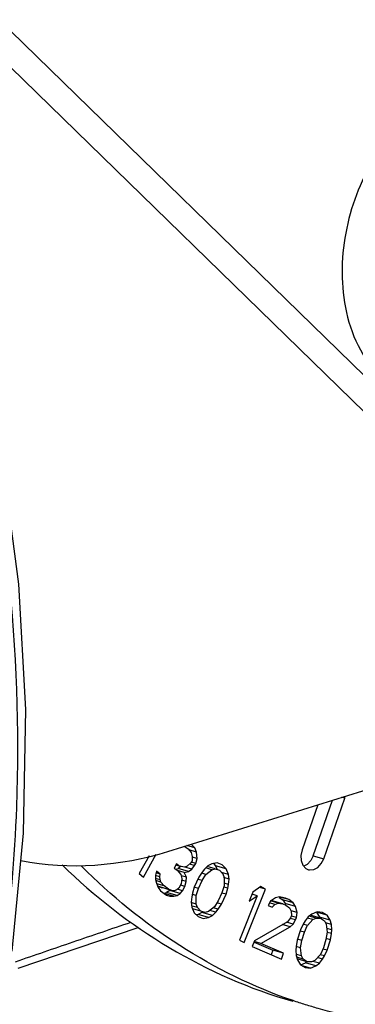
# Paper-space layout 'Sheet' of a CAD drawing. Header units: inches. Extents: x 0.2 to 10.8, y 0.2 to 8.3.
# Tile 319 of 545: x 5.6879 to 5.7298, y 6.5959 to 6.7186. Entities that reach past the tile are written whole.
import ezdxf

# ---------------------------------------------------------------- set-up
doc = ezdxf.new("R2010")
doc.units = ezdxf.units.IN
doc.header["$MEASUREMENT"] = 0
doc.layers.get('0').update_dxf_attribs({"lineweight": 5})
doc.layers.add('02___PRT_ALL_AXES', color=7, linetype='Continuous')

psp = doc.layouts.new('Sheet')

# ---------------------------------------------------------------- linework, layer by layer
at = {"color": 0, "linetype": 'ByBlock', "lineweight": -3}
for p, q in [((5.706391, 6.614931), (5.764274, 6.632945)), ((5.725846, 6.614024), (5.728469, 6.621569)), ((5.728469, 6.621569), (5.728078, 6.621681)), ((5.728469, 6.621569), (5.728525, 6.62182)), ((5.725092, 6.620751), (5.723135, 6.615123)), ((5.72453, 6.614398), (5.726938, 6.621326)), ((5.708437, 6.615568), (5.708557, 6.615522)), ((5.708557, 6.615522), (5.708919, 6.615252)), ((5.709738, 6.615384), (5.708748, 6.615665)), ((5.708919, 6.615252), (5.709302, 6.614782)), ((5.709738, 6.615384), (5.709312, 6.61584)), ((5.709962, 6.614847), (5.709738, 6.615384)), ((5.704044, 6.61438), (5.702803, 6.612161)), ((5.703328, 6.611722), (5.70493, 6.614588)), ((5.709962, 6.614847), (5.709035, 6.61511)), ((5.709302, 6.614782), (5.709435, 6.614312)), ((5.709435, 6.614312), (5.709409, 6.613776)), ((5.710047, 6.614042), (5.70941, 6.614223)), ((5.709862, 6.613439), (5.710047, 6.614042)), ((5.710047, 6.614042), (5.709962, 6.614847)), ((5.72453, 6.614398), (5.725846, 6.614024)), ((5.707452, 6.61338), (5.707176, 6.612844)), ((5.707176, 6.612844), (5.707538, 6.612575)), ((5.707324, 6.612734), (5.707653, 6.61281)), ((5.707814, 6.61311), (5.707409, 6.613226)), ((5.707814, 6.61311), (5.707452, 6.61338)), ((5.708041, 6.613077), (5.707653, 6.61281)), ((5.708969, 6.612436), (5.707653, 6.61281)), ((5.708495, 6.612974), (5.707814, 6.61311)), ((5.709357, 6.612703), (5.708488, 6.61295)), ((5.708814, 6.613107), (5.708495, 6.612974)), ((5.709271, 6.613508), (5.708814, 6.613107)), ((5.709724, 6.613171), (5.709092, 6.613351)), ((5.709409, 6.613776), (5.709271, 6.613508)), ((5.709862, 6.613439), (5.709355, 6.613583)), ((5.709357, 6.612703), (5.709724, 6.613171)), ((5.709724, 6.613171), (5.709862, 6.613439)), ((5.711387, 6.613136), (5.710945, 6.612703)), ((5.71189, 6.612642), (5.71111, 6.612864)), ((5.7123, 6.61274), (5.711279, 6.61303)), ((5.71186, 6.613371), (5.711387, 6.613136)), ((5.712522, 6.613488), (5.71186, 6.613371)), ((5.712075, 6.613409), (5.712338, 6.613152)), ((5.713655, 6.612778), (5.712338, 6.613152)), ((5.712338, 6.613152), (5.712529, 6.612672)), ((5.713152, 6.613271), (5.712522, 6.613488)), ((5.713655, 6.612778), (5.713152, 6.613271)), ((5.702803, 6.612161), (5.703328, 6.611722)), ((5.704853, 6.61198), (5.704827, 6.611444)), ((5.705374, 6.611778), (5.70485, 6.611926)), ((5.704969, 6.612449), (5.704853, 6.61198)), ((5.705422, 6.612113), (5.704915, 6.612257)), ((5.705422, 6.612113), (5.704969, 6.612449)), ((5.705374, 6.611778), (5.705422, 6.612113)), ((5.705417, 6.611375), (5.705374, 6.611778)), ((5.707538, 6.612575), (5.708012, 6.612037)), ((5.7084, 6.612304), (5.707569, 6.61254)), ((5.708012, 6.612037), (5.708145, 6.611567)), ((5.708145, 6.611567), (5.70805, 6.610897)), ((5.708714, 6.6117), (5.708054, 6.611887)), ((5.7084, 6.612304), (5.708969, 6.612436)), ((5.708714, 6.6117), (5.7084, 6.612304)), ((5.708688, 6.611163), (5.708714, 6.6117)), ((5.708969, 6.612436), (5.709357, 6.612703)), ((5.71025, 6.611719), (5.70968, 6.610479)), ((5.710661, 6.612349), (5.71025, 6.611719)), ((5.711133, 6.612053), (5.710618, 6.612199)), ((5.710659, 6.611285), (5.711133, 6.612053)), ((5.710945, 6.612703), (5.710661, 6.612349)), ((5.711133, 6.612053), (5.71189, 6.612642)), ((5.71189, 6.612642), (5.7123, 6.61274)), ((5.7123, 6.61274), (5.712835, 6.612582)), ((5.712835, 6.612582), (5.713244, 6.612148)), ((5.713937, 6.612068), (5.713093, 6.612308)), ((5.713244, 6.612148), (5.713401, 6.611695)), ((5.71403, 6.611477), (5.71339, 6.611659)), ((5.713401, 6.611695), (5.713398, 6.610631)), ((5.713937, 6.612068), (5.713655, 6.612778)), ((5.71403, 6.611477), (5.713937, 6.612068)), ((5.704827, 6.611444), (5.70496, 6.610974)), ((5.705417, 6.611375), (5.704853, 6.611536)), ((5.705529, 6.611107), (5.704869, 6.611294)), ((5.70496, 6.610974), (5.705184, 6.610437)), ((5.705912, 6.610636), (5.704992, 6.610898)), ((5.706976, 6.610029), (5.705139, 6.610606)), ((5.705139, 6.610606), (5.70566, 6.610403)), ((5.705184, 6.610437), (5.705477, 6.610034)), ((5.705529, 6.611107), (5.705417, 6.611375)), ((5.705912, 6.610636), (5.705529, 6.611107)), ((5.706455, 6.610232), (5.705912, 6.610636)), ((5.707774, 6.610362), (5.707545, 6.610162)), ((5.70805, 6.610897), (5.707774, 6.610362)), ((5.708502, 6.610561), (5.707995, 6.610705)), ((5.708688, 6.611163), (5.708111, 6.611327)), ((5.708226, 6.610025), (5.708502, 6.610561)), ((5.708502, 6.610561), (5.708688, 6.611163)), ((5.70968, 6.610479), (5.709458, 6.609731)), ((5.710215, 6.61032), (5.709679, 6.610473)), ((5.710659, 6.611285), (5.710166, 6.611425)), ((5.710215, 6.61032), (5.710659, 6.611285)), ((5.713398, 6.610631), (5.713113, 6.609745)), ((5.71387, 6.610335), (5.713356, 6.610481)), ((5.713966, 6.610807), (5.713399, 6.610968)), ((5.713648, 6.609587), (5.71387, 6.610335)), ((5.71387, 6.610335), (5.713966, 6.610807)), ((5.713966, 6.610807), (5.71403, 6.611477)), ((5.717988, 6.610538), (5.717002, 6.609845)), ((5.718579, 6.61024), (5.717856, 6.610445)), ((5.718579, 6.61024), (5.717988, 6.610538)), ((5.705477, 6.610034), (5.7062, 6.609495)), ((5.70587, 6.609741), (5.706224, 6.609798)), ((5.707131, 6.609358), (5.705924, 6.609701)), ((5.7062, 6.609495), (5.706631, 6.60936)), ((5.706612, 6.610065), (5.706224, 6.609798)), ((5.707541, 6.609424), (5.706224, 6.609798)), ((5.706976, 6.610029), (5.706455, 6.610232)), ((5.70666, 6.610119), (5.706612, 6.610065)), ((5.707929, 6.609691), (5.706612, 6.610065)), ((5.706631, 6.60936), (5.707131, 6.609358)), ((5.707226, 6.610028), (5.706976, 6.610029)), ((5.707131, 6.609358), (5.707541, 6.609424)), ((5.707545, 6.610162), (5.707226, 6.610028)), ((5.707541, 6.609424), (5.707929, 6.609691)), ((5.708226, 6.610025), (5.707595, 6.610205)), ((5.707929, 6.609691), (5.708226, 6.610025)), ((5.709363, 6.609258), (5.709298, 6.608588)), ((5.709458, 6.609731), (5.709363, 6.609258)), ((5.70993, 6.609434), (5.709451, 6.60957)), ((5.709928, 6.608371), (5.70993, 6.609434)), ((5.70993, 6.609434), (5.710215, 6.61032)), ((5.713113, 6.609745), (5.71267, 6.60878)), ((5.713079, 6.608346), (5.713648, 6.609587)), ((5.713648, 6.609587), (5.713111, 6.609739)), ((5.717536, 6.609405), (5.715335, 6.603881)), ((5.715926, 6.603582), (5.718579, 6.61024)), ((5.717002, 6.609845), (5.71655, 6.608712)), ((5.71655, 6.608712), (5.717536, 6.609405)), ((5.717536, 6.609405), (5.716926, 6.609579)), ((5.719812, 6.609137), (5.719201, 6.608736)), ((5.720319, 6.60925), (5.719812, 6.609137)), ((5.720283, 6.609201), (5.720717, 6.608884)), ((5.72148, 6.608915), (5.720317, 6.609245)), ((5.721077, 6.609089), (5.720319, 6.60925)), ((5.709928, 6.608371), (5.709288, 6.608553)), ((5.709298, 6.608588), (5.709392, 6.607997)), ((5.709392, 6.607997), (5.709674, 6.607288)), ((5.710085, 6.607917), (5.709422, 6.608106)), ((5.710085, 6.607917), (5.709928, 6.608371)), ((5.710493, 6.607483), (5.710085, 6.607917)), ((5.712196, 6.608013), (5.711439, 6.607423)), ((5.712668, 6.607717), (5.712044, 6.607894)), ((5.71267, 6.60878), (5.712196, 6.608013)), ((5.713079, 6.608346), (5.712503, 6.60851)), ((5.712668, 6.607717), (5.713079, 6.608346)), ((5.719201, 6.608736), (5.718892, 6.608205)), ((5.718892, 6.608205), (5.719396, 6.607987)), ((5.719754, 6.608331), (5.719077, 6.608523)), ((5.72016, 6.608488), (5.719207, 6.608759)), ((5.7194, 6.608788), (5.7193, 6.608801)), ((5.719396, 6.607987), (5.719754, 6.608331)), ((5.720716, 6.608414), (5.7194, 6.608788)), ((5.719754, 6.608331), (5.72016, 6.608488)), ((5.72016, 6.608488), (5.720716, 6.608414)), ((5.720716, 6.608414), (5.721119, 6.60824)), ((5.722033, 6.60851), (5.720717, 6.608884)), ((5.720717, 6.608884), (5.721016, 6.608422)), ((5.722332, 6.608048), (5.721016, 6.608422)), ((5.721016, 6.608422), (5.721057, 6.608267)), ((5.72148, 6.608915), (5.721077, 6.609089)), ((5.721119, 6.60824), (5.721572, 6.607878)), ((5.722033, 6.60851), (5.72148, 6.608915)), ((5.721572, 6.607878), (5.72177, 6.60746)), ((5.722332, 6.608048), (5.722033, 6.60851)), ((5.722528, 6.607299), (5.722332, 6.608048)), ((5.710493, 6.607483), (5.709482, 6.607771)), ((5.709674, 6.607288), (5.710177, 6.606794)), ((5.710152, 6.607068), (5.709937, 6.60703)), ((5.710625, 6.607304), (5.710152, 6.607068)), ((5.711469, 6.606694), (5.710152, 6.607068)), ((5.710177, 6.606794), (5.710807, 6.606577)), ((5.711029, 6.607325), (5.710493, 6.607483)), ((5.710733, 6.607409), (5.710625, 6.607304)), ((5.711942, 6.60693), (5.710625, 6.607304)), ((5.710807, 6.606577), (5.711469, 6.606694)), ((5.711439, 6.607423), (5.711029, 6.607325)), ((5.711469, 6.606694), (5.711942, 6.60693)), ((5.712384, 6.607363), (5.711634, 6.607575)), ((5.711942, 6.60693), (5.712384, 6.607363)), ((5.712384, 6.607363), (5.712668, 6.607717)), ((5.721712, 6.606654), (5.721303, 6.606166)), ((5.721816, 6.606942), (5.721712, 6.606654)), ((5.72177, 6.60746), (5.721816, 6.606942)), ((5.722528, 6.607299), (5.721784, 6.60751)), ((5.722421, 6.60668), (5.721792, 6.606859)), ((5.722317, 6.606393), (5.722421, 6.60668)), ((5.722421, 6.60668), (5.722528, 6.607299)), ((5.723908, 6.606784), (5.723518, 6.606269)), ((5.724356, 6.607118), (5.723908, 6.606784)), ((5.724887, 6.606616), (5.724015, 6.606864)), ((5.725451, 6.606588), (5.724135, 6.606962)), ((5.725011, 6.607382), (5.724356, 6.607118)), ((5.726256, 6.606963), (5.72494, 6.607337)), ((5.72494, 6.607337), (5.725322, 6.606724)), ((5.725679, 6.607319), (5.725011, 6.607382)), ((5.726638, 6.60635), (5.725322, 6.606724)), ((5.725322, 6.606724), (5.725357, 6.606615)), ((5.726256, 6.606963), (5.725679, 6.607319)), ((5.726638, 6.60635), (5.726256, 6.606963)), ((5.687698, 6.600355), (5.702693, 6.605422)), ((5.721303, 6.606166), (5.717181, 6.603791)), ((5.717987, 6.603443), (5.721651, 6.605517)), ((5.721651, 6.605517), (5.720663, 6.605798)), ((5.722008, 6.605861), (5.721181, 6.606096)), ((5.722317, 6.606393), (5.721651, 6.606582)), ((5.721651, 6.605517), (5.722008, 6.605861)), ((5.722008, 6.605861), (5.722317, 6.606393)), ((5.723278, 6.605866), (5.722946, 6.605169)), ((5.723796, 6.605691), (5.72327, 6.60584)), ((5.723518, 6.606269), (5.723278, 6.605866)), ((5.723419, 6.604849), (5.723775, 6.605643)), ((5.724485, 6.606429), (5.723788, 6.606626)), ((5.723796, 6.605691), (5.724485, 6.606429)), ((5.724485, 6.606429), (5.724887, 6.606616)), ((5.724887, 6.606616), (5.725451, 6.606588)), ((5.725451, 6.606588), (5.725924, 6.606267)), ((5.725924, 6.606267), (5.726144, 6.60587)), ((5.726812, 6.605807), (5.726061, 6.60602)), ((5.726144, 6.60587), (5.726286, 6.604853)), ((5.726812, 6.605807), (5.726638, 6.60635)), ((5.726838, 6.605152), (5.726812, 6.605807)), ((5.722946, 6.605169), (5.722536, 6.603854)), ((5.723419, 6.604849), (5.722897, 6.604997)), ((5.7231, 6.603825), (5.723419, 6.604849)), ((5.726286, 6.604853), (5.726116, 6.603941)), ((5.726838, 6.605152), (5.72622, 6.605328)), ((5.726804, 6.604679), (5.726279, 6.604828)), ((5.72668, 6.603913), (5.726804, 6.604679)), ((5.726804, 6.604679), (5.726838, 6.605152)), ((5.715335, 6.603881), (5.715926, 6.603582)), ((5.717181, 6.603791), (5.716921, 6.603072)), ((5.716921, 6.603072), (5.720551, 6.601505)), ((5.717987, 6.603443), (5.717149, 6.603681)), ((5.717153, 6.603609), (5.719494, 6.602597)), ((5.720811, 6.602223), (5.717987, 6.603443)), ((5.722411, 6.603088), (5.722378, 6.602614)), ((5.72293, 6.602913), (5.722404, 6.603063)), ((5.722536, 6.603854), (5.722411, 6.603088)), ((5.7231, 6.603825), (5.72257, 6.603976)), ((5.72293, 6.602913), (5.7231, 6.603825)), ((5.726116, 6.603941), (5.725797, 6.602918)), ((5.72668, 6.603913), (5.726151, 6.604063)), ((5.72627, 6.602597), (5.72668, 6.603913)), ((5.719494, 6.602597), (5.719295, 6.602047)), ((5.720811, 6.602223), (5.719494, 6.602597)), ((5.720551, 6.601505), (5.720811, 6.602223)), ((5.722378, 6.602614), (5.722404, 6.601959)), ((5.722404, 6.601959), (5.722578, 6.601416)), ((5.723072, 6.601896), (5.722437, 6.602077)), ((5.723072, 6.601896), (5.72293, 6.602913)), ((5.723292, 6.601499), (5.723072, 6.601896)), ((5.72542, 6.602075), (5.724731, 6.601338)), ((5.725938, 6.601901), (5.725413, 6.60205)), ((5.725797, 6.602918), (5.72542, 6.602075)), ((5.725698, 6.601497), (5.725938, 6.601901)), ((5.72627, 6.602597), (5.725748, 6.602745)), ((5.725938, 6.601901), (5.72627, 6.602597)), ((5.723292, 6.601499), (5.722477, 6.601731)), ((5.723765, 6.601178), (5.722543, 6.601526)), ((5.722578, 6.601416), (5.72296, 6.600803)), ((5.72296, 6.600803), (5.723537, 6.600447)), ((5.722965, 6.600789), (5.723544, 6.601022)), ((5.724205, 6.600384), (5.723156, 6.600682)), ((5.723765, 6.601178), (5.723292, 6.601499)), ((5.723761, 6.601184), (5.723544, 6.601022)), ((5.72486, 6.600648), (5.723544, 6.601022)), ((5.724329, 6.60115), (5.723765, 6.601178)), ((5.724205, 6.600384), (5.72486, 6.600648)), ((5.724731, 6.601338), (5.724329, 6.60115)), ((5.725308, 6.600982), (5.724476, 6.601219)), ((5.72486, 6.600648), (5.725308, 6.600982)), ((5.725698, 6.601497), (5.725051, 6.601681)), ((5.725308, 6.600982), (5.725698, 6.601497)), ((5.723537, 6.600447), (5.724205, 6.600384))]:
    psp.add_line(p, q, dxfattribs=at)
for points in [[(5.68695, 6.602484), (5.68838, 6.617205), (5.688675, 6.632616), (5.687777, 6.648258), (5.685695, 6.66401), (5.682531, 6.679427)], [(5.723135, 6.615123), (5.722993, 6.614441), (5.723031, 6.61378), (5.723243, 6.613219), (5.723605, 6.612814), (5.723944, 6.61265)], [(5.72453, 6.614398), (5.724222, 6.613783), (5.72379, 6.613313), (5.723365, 6.613082)], [(5.723944, 6.61265), (5.724074, 6.612621), (5.724593, 6.612663), (5.725099, 6.612933), (5.725537, 6.613407), (5.725846, 6.614024)]]:
    psp.add_lwpolyline(points, dxfattribs=at)
for points, knots in [([(5.685917, 6.601704), (5.686763, 6.607915), (5.688961, 6.633656), (5.686053, 6.659749), (5.681484, 6.678747)], [0, 0, 0, 0, 0.2428838, 1, 1, 1, 1]), ([(5.687371, 6.601175), (5.689766, 6.602003), (5.69457, 6.603655), (5.699378, 6.605292), (5.70179, 6.606109)], [0, 0, 0, 0, 0.4988106, 1, 1, 1, 1]), ([(5.72514, 6.595345), (5.724615, 6.595494), (5.723569, 6.595806), (5.722532, 6.596144), (5.722015, 6.59632)], [0, 0, 0, 0, 0.4999238, 1, 1, 1, 1])]:
    psp.add_open_spline(points, degree=3, knots=knots, dxfattribs=at)
for points in [[(5.688041, 6.613794), (5.694051, 6.612596), (5.70054, 6.61311), (5.706391, 6.614931)], [(5.693201, 6.613244), (5.701154, 6.60544), (5.711263, 6.599288), (5.721981, 6.596242)], [(5.722015, 6.59632), (5.712144, 6.59968), (5.702951, 6.605687), (5.695611, 6.613092)], [(5.764523, 6.596277), (5.751985, 6.592375), (5.737771, 6.591756), (5.72514, 6.595345)]]:
    psp.add_open_spline(points, degree=3, dxfattribs=at)
at = {"layer": '02___PRT_ALL_AXES', "color": 0, "linetype": 'ByBlock', "lineweight": -3}
for p, q in [((5.663694, 6.735142), (5.754311, 6.646914)), ((5.670276, 6.733272), (5.760893, 6.645044))]:
    psp.add_line(p, q, dxfattribs=at)
for points, knots in [([(5.74866, 6.709761), (5.746265, 6.710442), (5.740468, 6.709891), (5.733517, 6.704253), (5.728944, 6.695796), (5.727987, 6.689138), (5.728177, 6.685849)], [0, 0, 0, 0, 0.208892, 0.450766, 0.7234876, 1, 1, 1, 1]), ([(5.728177, 6.685849), (5.728366, 6.682554), (5.72989, 6.676335), (5.735042, 6.672047), (5.737728, 6.671284)], [0, 0, 0, 0, 0.5417186, 1, 1, 1, 1])]:
    psp.add_open_spline(points, degree=3, knots=knots, dxfattribs=at)

doc.saveas('drawing.dxf')
